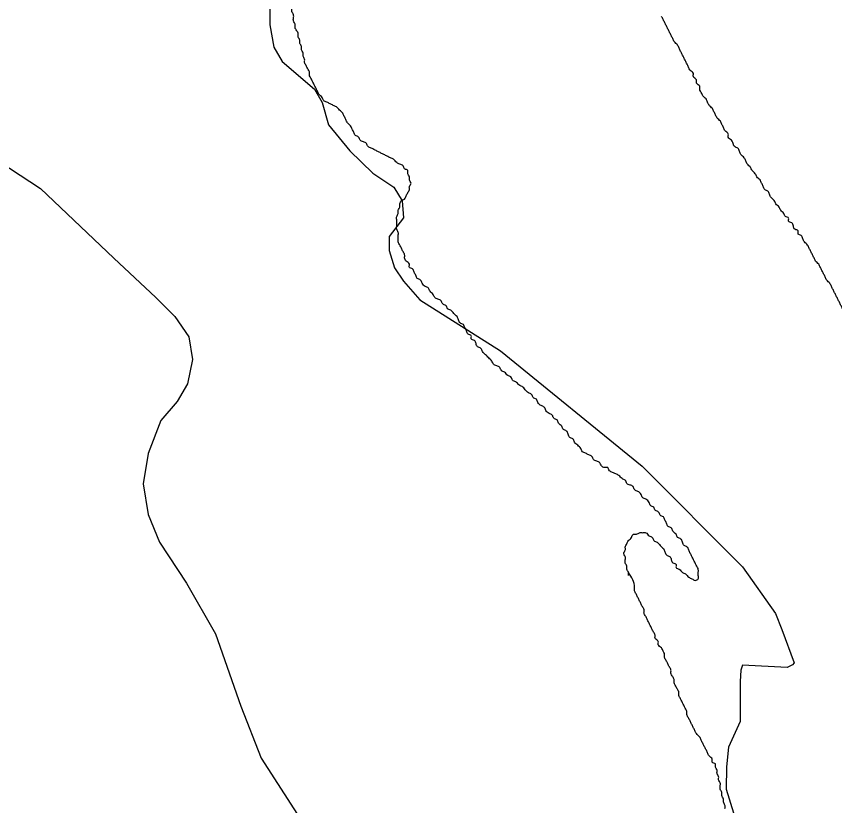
# Model space of a CAD drawing. Extents: x 813775 to 1157140, y 1757555 to 1979907.
# Drawn here: x 1005380 to 1006818, y 1854086 to 1855473 of the extents above; entities that cross this region are included whole.
import ezdxf

# ---------------------------------------------------------------- set-up
doc = ezdxf.new("R2010")
doc.units = 0
for name, color, linetype in [('Level 34', 7, 'Continuous'), ('Level 6', 7, 'Continuous'), ('Level 9', 7, 'Continuous')]:
    doc.layers.add(name, color=color, linetype=linetype)

msp = doc.modelspace()

# ---------------------------------------------------------------- linework, layer by layer
at = {"layer": 'Level 34'}
msp.add_lwpolyline([(1004745.7, 1855484.5), (1004917.1, 1855419.9), (1005141.8, 1855330.7), (1005295.3, 1855252.8), (1005422.2, 1855170.4), (1005551.2, 1855047.8), (1005624.7, 1854978.8), (1005658.1, 1854945.4), (1005682.5, 1854909.7), (1005689.2, 1854869.6), (1005680.3, 1854827.3), (1005662.5, 1854796.1), (1005633.6, 1854762.7), (1005611.3, 1854704.8), (1005602.4, 1854651.3), (1005611.3, 1854597.8), (1005631.3, 1854548.8), (1005678.5, 1854476.9), (1005729.7, 1854387.8), (1005774.2, 1854260.8), (1005809.8, 1854169.4), (1005878.8, 1854062.5)], dxfattribs=at)
at = {"layer": 'Level 6'}
msp.add_lwpolyline([(1005825.3, 1855514.8), (1005825.3, 1855458), (1005832.1, 1855418.8), (1005846.9, 1855393.1), (1005903.7, 1855344.5), (1005917.2, 1855321.5), (1005928, 1855282.3), (1005965.8, 1855236.3), (1006006.3, 1855196.9), (1006043.3, 1855172.3), (1006057.7, 1855148.5), (1006059.8, 1855118.8), (1006035.1, 1855085.8), (1006035.1, 1855061.2), (1006044.2, 1855030.8), (1006059.8, 1855007.7), (1006088.6, 1854974.7), (1006230.6, 1854884.8), (1006479.2, 1854682.6), (1006656, 1854505.7), (1006713.6, 1854423.4), (1006724.9, 1854395.3), (1006746.4, 1854337), (1006743.5, 1854333.5), (1006734.1, 1854328.7), (1006656, 1854332.8), (1006653, 1854324.2), (1006651.9, 1854304), (1006651.9, 1854234.1), (1006631.3, 1854188.8), (1006627.9, 1854154.5), (1006627.2, 1854114.8), (1006647.8, 1854048.9)], dxfattribs=at)
msp.add_lwpolyline([(1005825.3, 1855514.8), (1005825.3, 1855458), (1005832.1, 1855418.8), (1005846.9, 1855393.1), (1005903.7, 1855344.5), (1005917.2, 1855321.5), (1005928, 1855282.3), (1005965.8, 1855236.3), (1006006.3, 1855196.9), (1006043.3, 1855172.3), (1006057.7, 1855148.5), (1006059.8, 1855118.8), (1006035.1, 1855085.8), (1006035.1, 1855061.2), (1006044.2, 1855030.8), (1006059.8, 1855007.7), (1006088.6, 1854974.7), (1006230.6, 1854884.8), (1006479.2, 1854682.6), (1006656, 1854505.7), (1006713.6, 1854423.4), (1006724.9, 1854395.3), (1006746.4, 1854337), (1006743.5, 1854333.5), (1006734.1, 1854328.7), (1006656, 1854332.8), (1006653, 1854324.2), (1006651.9, 1854304), (1006651.9, 1854234.1), (1006631.3, 1854188.8), (1006627.9, 1854154.5), (1006627.2, 1854114.8), (1006647.8, 1854048.9)], dxfattribs=at)
msp.add_lwpolyline([(1005825.3, 1855514.8), (1005825.3, 1855458), (1005832.1, 1855418.8), (1005846.9, 1855393.1), (1005903.7, 1855344.5), (1005917.2, 1855321.5), (1005928, 1855282.3), (1005965.8, 1855236.3), (1006006.3, 1855196.9), (1006043.3, 1855172.3), (1006057.7, 1855148.5), (1006059.8, 1855118.8), (1006035.1, 1855085.8), (1006035.1, 1855061.2), (1006044.2, 1855030.8), (1006059.8, 1855007.7), (1006088.6, 1854974.7), (1006230.6, 1854884.8), (1006479.2, 1854682.6), (1006656, 1854505.7), (1006713.6, 1854423.4), (1006724.9, 1854395.3), (1006746.4, 1854337), (1006743.5, 1854333.5), (1006734.1, 1854328.7), (1006656, 1854332.8), (1006653, 1854324.2), (1006651.9, 1854304), (1006651.9, 1854234.1), (1006631.3, 1854188.8), (1006627.9, 1854154.5), (1006627.2, 1854114.8), (1006647.8, 1854048.9)], dxfattribs=at)
at = {"layer": 'Level 9'}
for points in [[(1006062, 1855151.7), (1006064.8, 1855157.3), (1006067.6, 1855162.8), (1006070.4, 1855168.4), (1006070.4, 1855174), (1006073.2, 1855179.6), (1006070.4, 1855185.2), (1006070.4, 1855190.7), (1006067.6, 1855196.3), (1006067.6, 1855201.9), (1006062, 1855204.7), (1006059.2, 1855210.3), (1006053.6, 1855213.1), (1006048, 1855215.9), (1006042.5, 1855221.5), (1006036.9, 1855224.2), (1006031.3, 1855227), (1006025.7, 1855229.8), (1006020.2, 1855232.6), (1006014.6, 1855235.4), (1006009, 1855238.2), (1006003.4, 1855241), (1005997.8, 1855243.8), (1005995, 1855249.4), (1005989.5, 1855252.2), (1005983.9, 1855254.9), (1005981.1, 1855260.5), (1005975.5, 1855263.3), (1005972.7, 1855268.9), (1005969.9, 1855274.5), (1005967.1, 1855280.1), (1005961.6, 1855285.6), (1005958.8, 1855291.2), (1005956, 1855296.8), (1005953.2, 1855302.4), (1005947.6, 1855308), (1005942, 1855313.6), (1005936.5, 1855316.3), (1005930.9, 1855319.1), (1005925.3, 1855321.9), (1005919.7, 1855324.7), (1005916.9, 1855330.3), (1005911.4, 1855335.9), (1005908.6, 1855341.5), (1005905.8, 1855347), (1005903, 1855352.6), (1005900.2, 1855358.2), (1005897.4, 1855363.8), (1005894.6, 1855369.4), (1005894.6, 1855375), (1005891.8, 1855380.5), (1005889, 1855386.1), (1005886.2, 1855391.7), (1005886.2, 1855397.3), (1005883.5, 1855402.9), (1005883.5, 1855408.5), (1005880.7, 1855414), (1005880.7, 1855419.6), (1005877.9, 1855425.2), (1005877.9, 1855430.8), (1005875.1, 1855436.4), (1005875.1, 1855441.9), (1005872.3, 1855447.5), (1005869.5, 1855453.1), (1005869.5, 1855458.7), (1005866.7, 1855464.3), (1005866.7, 1855469.9), (1005866.7, 1855475.4), (1005863.9, 1855481), (1005863.9, 1855486.6), (1005863.9, 1855492.2), (1005863.9, 1855497.8), (1005861.1, 1855503.3), (1005856.1, 1855538.5), (1005861.1, 1855514.5)], [(1006817.7, 1854987), (1006814.9, 1854992.6), (1006812.1, 1854998.2), (1006809.3, 1855003.7), (1006803.8, 1855009.3), (1006801, 1855014.9), (1006798.2, 1855020.5), (1006795.4, 1855026.1), (1006792.6, 1855031.7), (1006789.8, 1855037.2), (1006784.2, 1855042.8), (1006781.5, 1855048.4), (1006778.7, 1855054), (1006775.9, 1855059.6), (1006773.1, 1855065.1), (1006770.3, 1855070.7), (1006764.7, 1855076.3), (1006761.9, 1855081.9), (1006759.1, 1855087.5), (1006753.6, 1855090.3), (1006753.6, 1855095.8), (1006748, 1855098.6), (1006745.2, 1855104.2), (1006742.4, 1855109.8), (1006736.8, 1855112.6), (1006736.8, 1855118.2), (1006731.2, 1855121), (1006728.4, 1855126.5), (1006722.9, 1855132.1), (1006720.1, 1855137.7), (1006714.5, 1855143.3), (1006711.7, 1855148.9), (1006706.1, 1855154.5), (1006703.3, 1855160), (1006700.5, 1855165.6), (1006695, 1855168.4), (1006692.2, 1855174), (1006689.4, 1855179.6), (1006686.6, 1855185.2), (1006681, 1855190.7), (1006678.2, 1855196.3), (1006672.7, 1855201.9), (1006669.9, 1855207.5), (1006664.3, 1855213.1), (1006661.5, 1855218.7), (1006658.7, 1855224.2), (1006653.1, 1855229.8), (1006650.3, 1855235.4), (1006647.5, 1855241), (1006642, 1855243.8), (1006639.2, 1855249.4), (1006636.4, 1855254.9), (1006630.8, 1855260.5), (1006630.8, 1855266.1), (1006625.2, 1855271.7), (1006622.4, 1855277.3), (1006619.6, 1855282.8), (1006616.9, 1855288.4), (1006611.3, 1855294), (1006608.5, 1855299.6), (1006605.7, 1855305.2), (1006602.9, 1855310.8), (1006597.3, 1855316.3), (1006594.5, 1855321.9), (1006591.8, 1855327.5), (1006586.2, 1855333.1), (1006583.4, 1855338.7), (1006580.6, 1855344.3), (1006580.6, 1855349.8), (1006575, 1855355.4), (1006575, 1855361), (1006569.4, 1855366.6), (1006569.4, 1855372.2), (1006563.9, 1855377.7), (1006561.1, 1855383.3), (1006558.3, 1855388.9), (1006555.5, 1855394.5), (1006552.7, 1855400.1), (1006549.9, 1855405.7), (1006547.1, 1855411.2), (1006544.3, 1855416.8), (1006541.5, 1855422.4), (1006536, 1855428), (1006533.2, 1855433.6), (1006530.4, 1855439.1), (1006527.6, 1855444.7), (1006524.8, 1855450.3), (1006522, 1855455.9), (1006519.2, 1855461.5), (1006516.4, 1855467.1), (1006513.6, 1855472.6)], [(1006366.1, 1854719.1), (1006360.5, 1854724.6), (1006357.7, 1854730.2), (1006352.1, 1854733), (1006349.3, 1854738.6), (1006346.5, 1854744.2), (1006341, 1854747), (1006338.2, 1854752.6), (1006332.6, 1854758.1), (1006329.8, 1854763.7), (1006324.2, 1854766.5), (1006321.4, 1854772.1), (1006315.9, 1854774.9), (1006310.3, 1854780.5), (1006307.5, 1854786), (1006301.9, 1854788.8), (1006296.3, 1854794.4), (1006293.5, 1854800), (1006288, 1854802.8), (1006285.2, 1854808.4), (1006279.6, 1854811.2), (1006274, 1854816.8), (1006268.4, 1854822.3), (1006262.9, 1854825.1), (1006257.3, 1854830.7), (1006251.7, 1854833.5), (1006248.9, 1854839.1), (1006243.3, 1854841.9), (1006237.7, 1854847.5), (1006232.2, 1854850.2), (1006229.4, 1854855.8), (1006223.8, 1854858.6), (1006218.2, 1854861.4), (1006215.4, 1854867), (1006209.8, 1854872.6), (1006204.3, 1854878.2), (1006198.7, 1854883.7), (1006195.9, 1854889.3), (1006190.3, 1854892.1), (1006187.5, 1854897.7), (1006184.7, 1854903.3), (1006179.2, 1854906.1), (1006179.2, 1854911.6), (1006173.6, 1854914.4), (1006170.8, 1854920), (1006168, 1854925.6), (1006165.2, 1854931.2), (1006159.6, 1854934), (1006156.8, 1854939.6), (1006154.1, 1854945.1), (1006148.5, 1854950.7), (1006142.9, 1854956.3), (1006137.3, 1854959.1), (1006134.5, 1854964.7), (1006128.9, 1854967.5), (1006126.2, 1854973), (1006120.6, 1854975.8), (1006115, 1854978.6), (1006112.2, 1854984.2), (1006106.6, 1854989.8), (1006103.8, 1854995.4), (1006098.3, 1854998.2), (1006092.7, 1855003.7), (1006089.9, 1855009.3), (1006084.3, 1855012.1), (1006081.5, 1855017.7), (1006078.7, 1855023.3), (1006075.9, 1855028.9), (1006070.4, 1855031.7), (1006070.4, 1855037.2), (1006064.8, 1855042.8), (1006062, 1855048.4), (1006062, 1855054), (1006059.2, 1855059.6), (1006056.4, 1855065.2), (1006053.6, 1855070.7), (1006050.8, 1855076.3), (1006050.8, 1855081.9), (1006050.8, 1855087.5), (1006050.8, 1855093.1), (1006048, 1855098.6), (1006048, 1855104.2), (1006048, 1855109.8), (1006048, 1855115.4), (1006048, 1855121), (1006050.8, 1855126.6), (1006050.8, 1855132.1), (1006053.6, 1855137.7), (1006053.6, 1855143.3), (1006056.4, 1855148.9), (1006062, 1855151.7)], [(1006987.9, 1854487.4), (1006982.3, 1854493), (1006979.5, 1854498.6), (1006976.7, 1854504.1), (1006971.1, 1854509.7), (1006968.4, 1854515.3), (1006962.8, 1854518.1), (1006960, 1854523.7), (1006957.2, 1854529.3), (1006954.4, 1854534.8), (1006951.6, 1854540.4), (1006948.8, 1854546), (1006946, 1854551.6), (1006943.3, 1854557.2), (1006940.5, 1854562.8), (1006940.5, 1854568.3), (1006937.7, 1854573.9), (1006937.7, 1854579.5), (1006934.9, 1854585.1), (1006934.9, 1854590.7), (1006934.9, 1854596.3), (1006934.9, 1854601.8), (1006932.1, 1854607.4), (1006932.1, 1854613), (1006932.1, 1854618.6), (1006932.1, 1854624.2), (1006932.1, 1854629.7), (1006932.1, 1854635.3), (1006932.1, 1854640.9), (1006932.1, 1854646.5), (1006932.1, 1854652.1), (1006929.3, 1854657.7), (1006929.3, 1854663.2), (1006929.3, 1854668.8), (1006929.3, 1854674.4), (1006929.3, 1854680), (1006929.3, 1854685.6), (1006929.3, 1854691.1), (1006929.3, 1854696.7), (1006926.5, 1854702.3), (1006926.5, 1854707.9), (1006926.5, 1854713.5), (1006923.7, 1854719.1), (1006923.7, 1854724.6), (1006920.9, 1854730.2), (1006920.9, 1854735.8), (1006920.9, 1854741.4), (1006918.1, 1854747), (1006915.4, 1854752.5), (1006915.4, 1854758.1), (1006912.6, 1854763.7), (1006912.6, 1854769.3), (1006909.8, 1854774.9), (1006907, 1854780.5), (1006907, 1854786), (1006904.2, 1854791.6), (1006901.4, 1854797.2), (1006898.6, 1854802.8), (1006895.8, 1854808.4), (1006895.8, 1854814), (1006893, 1854819.5), (1006890.2, 1854825.1), (1006887.5, 1854830.7), (1006887.5, 1854836.3), (1006884.7, 1854841.9), (1006881.9, 1854847.4), (1006879.1, 1854853), (1006879.1, 1854858.6), (1006876.3, 1854864.2), (1006873.5, 1854869.8), (1006870.7, 1854875.4), (1006867.9, 1854880.9), (1006867.9, 1854886.5), (1006865.1, 1854892.1), (1006862.4, 1854897.7), (1006859.6, 1854903.3), (1006856.8, 1854908.8), (1006854, 1854914.4), (1006851.2, 1854920), (1006848.4, 1854925.6), (1006845.6, 1854931.2), (1006842.8, 1854936.8), (1006840, 1854942.3), (1006837.2, 1854947.9), (1006834.5, 1854953.5), (1006831.7, 1854959.1), (1006828.9, 1854964.7), (1006826.1, 1854970.3), (1006823.3, 1854975.8), (1006820.5, 1854981.4), (1006817.7, 1854987)], [(1006455.3, 1854490.2), (1006455.3, 1854495.8), (1006452.5, 1854501.4), (1006452.5, 1854506.9), (1006449.8, 1854512.5), (1006449.8, 1854518.1), (1006449.8, 1854523.7), (1006447, 1854529.3), (1006449.8, 1854534.9), (1006449.8, 1854540.4), (1006452.5, 1854546), (1006455.3, 1854551.6), (1006460.9, 1854557.2), (1006463.7, 1854562.8), (1006469.3, 1854562.8), (1006474.9, 1854565.6), (1006480.4, 1854565.6), (1006486, 1854565.6), (1006491.6, 1854560), (1006497.2, 1854557.2), (1006500, 1854551.6), (1006505.6, 1854548.8), (1006511.1, 1854543.2), (1006516.7, 1854537.6), (1006519.5, 1854532.1), (1006522.3, 1854526.5), (1006527.9, 1854523.7), (1006530.7, 1854518.1), (1006533.4, 1854512.5), (1006539, 1854509.7), (1006539, 1854504.2), (1006544.6, 1854501.4), (1006550.2, 1854495.8), (1006555.8, 1854493), (1006561.3, 1854487.4), (1006566.9, 1854484.6), (1006572.5, 1854481.8), (1006578.1, 1854484.6), (1006578.1, 1854490.2), (1006578.1, 1854495.8), (1006578.1, 1854501.4), (1006575.3, 1854506.9), (1006572.5, 1854512.5), (1006569.7, 1854518.1), (1006566.9, 1854523.7), (1006564.1, 1854529.3), (1006561.3, 1854534.9), (1006558.6, 1854540.4), (1006553, 1854543.2), (1006550.2, 1854548.8), (1006547.4, 1854554.4), (1006541.8, 1854557.2), (1006539, 1854562.8), (1006533.4, 1854568.3), (1006530.7, 1854573.9), (1006525.1, 1854576.7), (1006522.3, 1854582.3), (1006519.5, 1854587.9), (1006516.7, 1854593.5), (1006511.1, 1854596.3), (1006508.3, 1854601.8), (1006502.8, 1854604.6), (1006500, 1854610.2), (1006494.4, 1854613), (1006491.6, 1854618.6), (1006486, 1854624.2), (1006480.4, 1854627), (1006477.7, 1854632.5), (1006472.1, 1854638.1), (1006466.5, 1854640.9), (1006463.7, 1854646.5), (1006458.1, 1854649.3), (1006452.5, 1854652.1), (1006449.8, 1854657.7), (1006444.2, 1854660.5), (1006438.6, 1854666), (1006433, 1854668.8), (1006427.4, 1854671.6), (1006421.9, 1854674.4), (1006419.1, 1854680), (1006413.5, 1854680), (1006407.9, 1854682.8), (1006405.1, 1854688.4), (1006399.5, 1854691.2), (1006394, 1854693.9), (1006391.2, 1854699.5), (1006385.6, 1854702.3), (1006380, 1854705.1), (1006374.4, 1854707.9), (1006371.6, 1854713.5), (1006366.1, 1854719.1)], [(1006625, 1854081.3), (1006625, 1854086.9), (1006622.2, 1854092.5), (1006622.2, 1854098), (1006619.4, 1854103.6), (1006619.4, 1854109.2), (1006616.6, 1854114.8), (1006616.6, 1854120.4), (1006616.6, 1854125.9), (1006613.8, 1854131.5), (1006613.8, 1854137.1), (1006611, 1854142.7), (1006611, 1854148.3), (1006608.2, 1854153.9), (1006608.2, 1854159.4), (1006602.6, 1854162.2), (1006602.6, 1854167.8), (1006597.1, 1854173.4), (1006594.3, 1854179), (1006591.5, 1854184.6), (1006588.7, 1854190.1), (1006585.9, 1854195.7), (1006583.1, 1854201.3), (1006580.3, 1854206.9), (1006574.7, 1854212.5), (1006571.9, 1854218), (1006569.2, 1854223.6), (1006566.4, 1854229.2), (1006563.6, 1854234.8), (1006560.8, 1854240.4), (1006558, 1854246), (1006558, 1854251.5), (1006555.2, 1854257.1), (1006552.4, 1854262.7), (1006549.6, 1854268.3), (1006546.8, 1854273.9), (1006544.1, 1854279.5), (1006544.1, 1854285), (1006541.3, 1854290.6), (1006538.5, 1854296.2), (1006535.7, 1854301.8), (1006535.7, 1854307.4), (1006532.9, 1854312.9), (1006530.1, 1854318.5), (1006530.1, 1854324.1), (1006527.3, 1854329.7), (1006524.5, 1854335.3), (1006521.7, 1854340.9), (1006518.9, 1854346.4), (1006518.9, 1854352), (1006516.2, 1854357.6), (1006513.4, 1854363.2), (1006507.8, 1854368.8), (1006507.8, 1854374.3), (1006502.2, 1854379.9), (1006502.2, 1854385.5), (1006499.4, 1854391.1), (1006496.6, 1854396.7), (1006493.8, 1854402.3), (1006491, 1854407.8), (1006488.3, 1854413.4), (1006485.5, 1854419), (1006482.7, 1854424.6), (1006482.7, 1854430.2), (1006479.9, 1854435.7), (1006477.1, 1854441.3), (1006474.3, 1854446.9), (1006471.5, 1854452.5), (1006468.7, 1854458.1), (1006465.9, 1854463.7), (1006465.9, 1854469.2), (1006455.3, 1854495.8)]]:
    msp.add_spline(points, degree=3, dxfattribs=at)

doc.saveas('drawing.dxf')
